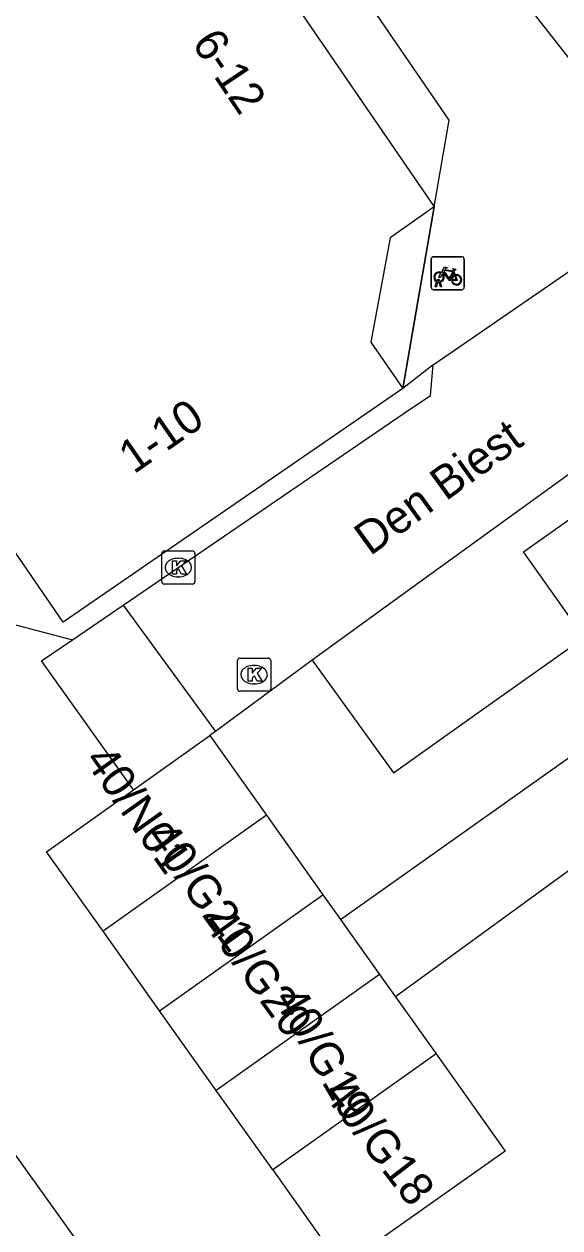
# Model space of a CAD drawing. Extents: x 161845 to 162341, y 381620 to 382158.
# Drawn here: x 161988.54 to 162004.73, y 382012.07 to 382048.46 of the extents above; entities that cross this region are included whole.
import ezdxf

# ---------------------------------------------------------------- set-up
doc = ezdxf.new("R2010")
doc.units = 0
for name, color, linetype in [('IMGEO_Fietsenrek', 7, 'Continuous'), ('IMGEO_Kolk', 7, 'Continuous'), ('IMGEO_Openbare_ruimte_label', 7, 'Continuous'), ('IMGEO_Pand', 7, 'Continuous'), ('IMGEO_Pand_nummerreeks', 7, 'Continuous'), ('IMGEO_Pand_overbouw', 7, 'Continuous'), ('IMGEO_Rijbaan_lokaal_open', 7, 'Continuous'), ('IMGEO_Voetpad_open', 7, 'Continuous')]:
    doc.layers.add(name, color=color, linetype=linetype)

msp = doc.modelspace()

# ---------------------------------------------------------------- linework, layer by layer
at = {"layer": 'IMGEO_Fietsenrek'}
for p, q in [((162000.842, 382040.508), (162000.842, 382041.349)), ((162000.842, 382041.349), (162000.842, 382040.508)), ((162000.917, 382041.433), (162001.758, 382041.433)), ((162001.758, 382041.433), (162000.917, 382041.433)), ((162001.842, 382041.358), (162001.842, 382040.517)), ((162001.842, 382040.517), (162001.842, 382041.358)), ((162001.529, 382040.982), (162001.565, 382040.887)), ((162000.969, 382040.517), (162001.008, 382040.677)), ((162001.003, 382040.517), (162000.969, 382040.517)), ((162001.038, 382040.665), (162001.003, 382040.517)), ((162001.08, 382040.689), (162001.079, 382040.693)), ((162001.121, 382040.517), (162001.087, 382040.659)), ((162001.111, 382040.7), (162001.112, 382040.693)), ((162001.119, 382040.663), (162001.154, 382040.517)), ((162001.154, 382040.517), (162001.121, 382040.517)), ((162001.767, 382040.433), (162000.926, 382040.433)), ((162000.926, 382040.433), (162001.767, 382040.433))]:
    msp.add_line(p, q, dxfattribs=at)
for points in [[(162001.176, 382040.907), (162001.124, 382040.817), (162001.084, 382040.792), (162001.085, 382040.839), (162001.14, 382040.933)], [(162001.155, 382040.959), (162001.25, 382041.123), (162001.336, 382041.109), (162001.338, 382041.1), (162001.282, 382041.089), (162001.255, 382041.044), (162001.511, 382041.003)], [(162001.451, 382040.715), (162001.401, 382040.715), (162001.21, 382040.966), (162001.191, 382040.934)], [(162001.498, 382040.978), (162001.241, 382041.019), (162001.224, 382040.99), (162001.391, 382040.77), (162001.498, 382040.978)], [(162001.546, 382040.88), (162001.516, 382040.957), (162001.407, 382040.739), (162001.45, 382040.739)], [(162001.48, 382040.739), (162001.6, 382040.738), (162001.556, 382040.852)], [(162001.576, 382040.859), (162001.631, 382040.714), (162001.481, 382040.714)], [(162001.511, 382041.003), (162001.536, 382041.052), (162001.53, 382041.056), (162001.507, 382041.06), (162001.495, 382041.067), (162001.494, 382041.07), (162001.496, 382041.075), (162001.591, 382041.06), (162001.593, 382041.05), (162001.583, 382041.037), (162001.571, 382041.031), (162001.557, 382041.037), (162001.529, 382040.982)]]:
    msp.add_lwpolyline(points, dxfattribs=at)
for centre, radius, start, end in [((162000.92, 382041.355), 0.0779, 92.4484, 184.2845), ((162000.92, 382041.355), 0.0779, 92.4484, 184.2845), ((162001.764, 382041.355), 0.0779, 2.4484, 94.2845), ((162001.764, 382041.355), 0.0779, 2.4484, 94.2845), ((162001.082, 382040.818), 0.159, 62.6766, 242.1369), ((162001.082, 382040.818), 0.129, 63.3192, 238.903), ((162001.082, 382040.818), 0.129, 283.6043, 43.4302), ((162001.082, 382040.818), 0.159, 283.5766, 46.6042), ((162001.609, 382040.734), 0.159, 113.3408, 178.3217), ((162001.609, 382040.734), 0.159, 187.0065, 105.7708), ((162001.609, 382040.734), 0.129, 113.923, 177.9556), ((162001.609, 382040.734), 0.129, 188.6715, 104.5883), ((162000.92, 382040.511), 0.0779, 182.4484, 274.2845), ((162000.92, 382040.511), 0.0779, 182.4484, 274.2845), ((162001.062, 382040.689), 0.0499, 12.8025, 158.6934), ((162001.082, 382040.818), 0.159, 253.9967, 271.7867), ((162001.062, 382040.689), 0.0174, 12.8025, 163.4502), ((162001.082, 382040.818), 0.129, 253.415, 269.0204), ((162001.764, 382040.511), 0.0779, 272.4484, 4.2845), ((162001.764, 382040.511), 0.0779, 272.4484, 4.2845)]:
    msp.add_arc(centre, radius, start, end, dxfattribs=at)
at = {"layer": 'IMGEO_Kolk'}
for p, q in [((161992.704, 382031.61), (161992.704, 382032.462)), ((161992.779, 382032.536), (161993.631, 382032.536)), ((161993.705, 382032.462), (161993.705, 382031.61)), ((161993.192, 382032.316), (161993.217, 382032.316)), ((161993.215, 382031.756), (161993.19, 382031.756)), ((161993.631, 382031.536), (161992.779, 382031.536)), ((161994.994, 382028.372), (161994.994, 382029.224)), ((161995.069, 382029.298), (161995.921, 382029.298)), ((161995.995, 382029.224), (161995.995, 382028.372)), ((161995.482, 382029.078), (161995.507, 382029.078)), ((161995.505, 382028.518), (161995.48, 382028.518)), ((161995.921, 382028.298), (161995.069, 382028.298))]:
    msp.add_line(p, q, dxfattribs=at)
for points in [[(161992.704, 382031.61), (161992.704, 382032.462)], [(161992.779, 382032.536), (161993.631, 382032.536)], [(161993.705, 382032.462), (161993.705, 382031.61)], [(161993.025, 382032.236), (161993.148, 382032.236), (161993.148, 382032.085), (161993.278, 382032.236), (161993.442, 382032.236), (161993.296, 382032.085), (161993.449, 382031.836), (161993.297, 382031.836), (161993.212, 382032), (161993.148, 382031.933), (161993.148, 382031.836), (161993.025, 382031.836), (161993.025, 382032.236)], [(161993.631, 382031.536), (161992.779, 382031.536)], [(161994.994, 382028.372), (161994.994, 382029.224)], [(161995.069, 382029.298), (161995.921, 382029.298)], [(161995.995, 382029.224), (161995.995, 382028.372)], [(161995.315, 382028.998), (161995.438, 382028.998), (161995.438, 382028.847), (161995.568, 382028.998), (161995.732, 382028.998), (161995.586, 382028.847), (161995.739, 382028.598), (161995.587, 382028.598), (161995.502, 382028.762), (161995.438, 382028.695), (161995.438, 382028.598), (161995.315, 382028.598), (161995.315, 382028.998)], [(161995.921, 382028.298), (161995.069, 382028.298)]]:
    msp.add_lwpolyline(points, dxfattribs=at)
for centre, start, end in [((161992.781, 382032.46), 91.552, 178.448), ((161992.781, 382032.46), 91.552, 178.448), ((161993.629, 382032.46), 1.552, 88.448), ((161993.629, 382032.46), 1.552, 88.448), ((161992.781, 382031.612), 181.552, 268.448), ((161992.781, 382031.612), 181.552, 268.448), ((161993.629, 382031.612), 271.552, 358.448), ((161993.629, 382031.612), 271.552, 358.448), ((161995.071, 382029.222), 91.552, 178.448), ((161995.071, 382029.222), 91.552, 178.448), ((161995.919, 382029.222), 1.552, 88.448), ((161995.919, 382029.222), 1.552, 88.448), ((161995.071, 382028.374), 181.552, 268.448), ((161995.071, 382028.374), 181.552, 268.448), ((161995.919, 382028.374), 271.552, 358.448), ((161995.919, 382028.374), 271.552, 358.448)]:
    msp.add_arc(centre, 0.0765, start, end, dxfattribs=at)
for centre, major_axis, ratio, start_param, end_param in [((161993.191, 382032.036), (-0.387, 0.002), 0.722429, 4.712389, 7.853982), ((161993.216, 382032.036), (-0.39, 0.002), 0.717154, 1.570796, 4.712389), ((161995.481, 382028.798), (-0.387, 0.002), 0.722429, 4.712389, 7.853982), ((161995.506, 382028.798), (-0.39, 0.002), 0.717154, 1.570796, 4.712389)]:
    msp.add_ellipse(centre, major_axis=major_axis, ratio=ratio, start_param=start_param, end_param=end_param, dxfattribs=at)
at = {"layer": 'IMGEO_Pand'}
for points in [[(161989.388, 382060.325), (161990.108, 382060.192), (161994.287, 382054.124), (161994.072, 382052.96), (162000.939, 382042.943)], [(162000.939, 382042.943), (161999.606, 382042.005), (161999.025, 382038.853), (161999.991, 382037.451)], [(161999.991, 382037.451), (161989.729, 382030.384), (161987.191, 382034.07)], [(161997.249, 382029.239), (161999.706, 382025.835), (162001.629, 382027.199), (162002.391, 382027.74), (162005.47, 382029.923), (162003.635, 382032.508), (162010.053, 382037.06)], [(161998.103, 382021.397), (162013.56, 382032.36)], [(161997.249, 382029.239), (161994.323, 382027.079)], [(162016.951, 382027.58), (162009.474, 382022.275), (162008.449, 382021.931), (162006.82, 382024.205), (162004.8, 382022.73), (162004.095, 382022.215), (161999.767, 382019.055)], [(161994.323, 382027.079), (161994.155, 382026.954)], [(161991.85, 382025.315), (161994.155, 382026.954)], [(161994.155, 382026.954), (161995.865, 382024.548)], [(161990.93, 382021.041), (161989.221, 382023.445), (161991.85, 382025.315)], [(161995.865, 382024.548), (161990.93, 382021.041)], [(161995.865, 382024.548), (161997.573, 382022.143)], [(161992.639, 382018.637), (161997.573, 382022.143)], [(161997.573, 382022.143), (161998.103, 382021.397)], [(161998.103, 382021.397), (161999.282, 382019.738)], [(161992.639, 382018.637), (161990.93, 382021.041)], [(161999.282, 382019.738), (161994.348, 382016.232)], [(161999.282, 382019.738), (161999.767, 382019.055)], [(161999.767, 382019.055), (162000.99, 382017.333)], [(161994.348, 382016.232), (161992.639, 382018.637)], [(162000.99, 382017.333), (161996.058, 382013.827)], [(162000.99, 382017.333), (162003.079, 382014.393), (161999.002, 382011.513)], [(161996.058, 382013.827), (161994.348, 382016.232)], [(161996.058, 382013.827), (161998.137, 382010.902)]]:
    msp.add_lwpolyline(points, dxfattribs=at)
at = {"layer": 'IMGEO_Pand_overbouw'}
for points in [[(161994.072, 382052.96), (162000.939, 382042.943), (162001.39, 382045.557), (161996.64, 382052.487)], [(162000.939, 382042.943), (161999.606, 382042.005), (161999.025, 382038.853), (161999.991, 382037.451)]]:
    msp.add_lwpolyline(points, close=True, dxfattribs=at)
at = {"layer": 'IMGEO_Rijbaan_lokaal_open'}
for points in [[(162000.906, 382038.161), (162006.35, 382041.909), (162009.342, 382037.993)], [(161991.534, 382030.897), (162000, 382036.678), (162000.825, 382037.241), (162000.906, 382038.161)], [(162009.342, 382037.993), (162000, 382031.23), (161997.249, 382029.239)], [(161990.008, 382029.855), (161991.534, 382030.897)], [(161991.534, 382030.897), (161994.323, 382027.079)], [(161988.17, 382030.338), (161990.008, 382029.855)], [(161991.85, 382025.315), (161989.075, 382029.218), (161990.008, 382029.855)], [(161979.786, 382019.783), (161982.783, 382021.938), (161992.688, 382008.112), (161990.532, 382006.599), (161991.862, 382004.7), (161987.238, 382001.431), (161985.902, 382003.305), (161984.93, 382002.653), (161984.823, 382002.808), (161977.157, 382013.523), (161970.462, 382023.018)]]:
    msp.add_lwpolyline(points, dxfattribs=at)
at = {"layer": 'IMGEO_Voetpad_open'}
for points in [[(161987.189, 382070.102), (162005.618, 382046.645), (162008.125, 382043.316), (162027.362, 382016.531), (162029.757, 382013.196)], [(162000.939, 382042.943), (161999.991, 382037.451)], [(162000.906, 382038.161), (161999.991, 382037.451)]]:
    msp.add_lwpolyline(points, dxfattribs=at)

# ---------------------------------------------------------------- texts
at = {"layer": 'IMGEO_Openbare_ruimte_label'}
msp.add_text('Den Biest', height=1, rotation=35.9305, dxfattribs=at).set_placement((161998.999, 382032.369))
at = {"layer": 'IMGEO_Pand_nummerreeks'}
for s, rotation, p in [('6-12', 303.8616, (161993.59, 382047.882)), ('1-10', 34.8244, (161991.861, 382034.845)), ('40/N01', 305.3854, (161990.341, 382026.209)), ('40/G21', 305.8377, (161992.196, 382023.895)), ('40/G20', 306.0274, (161993.928, 382021.297)), ('40/G19', 300.1414, (161996.064, 382018.998)), ('40/G18', 307.5686, (161997.549, 382016.135))]:
    msp.add_text(s, height=1, rotation=rotation, dxfattribs=at).set_placement(p)

doc.saveas('drawing.dxf')
